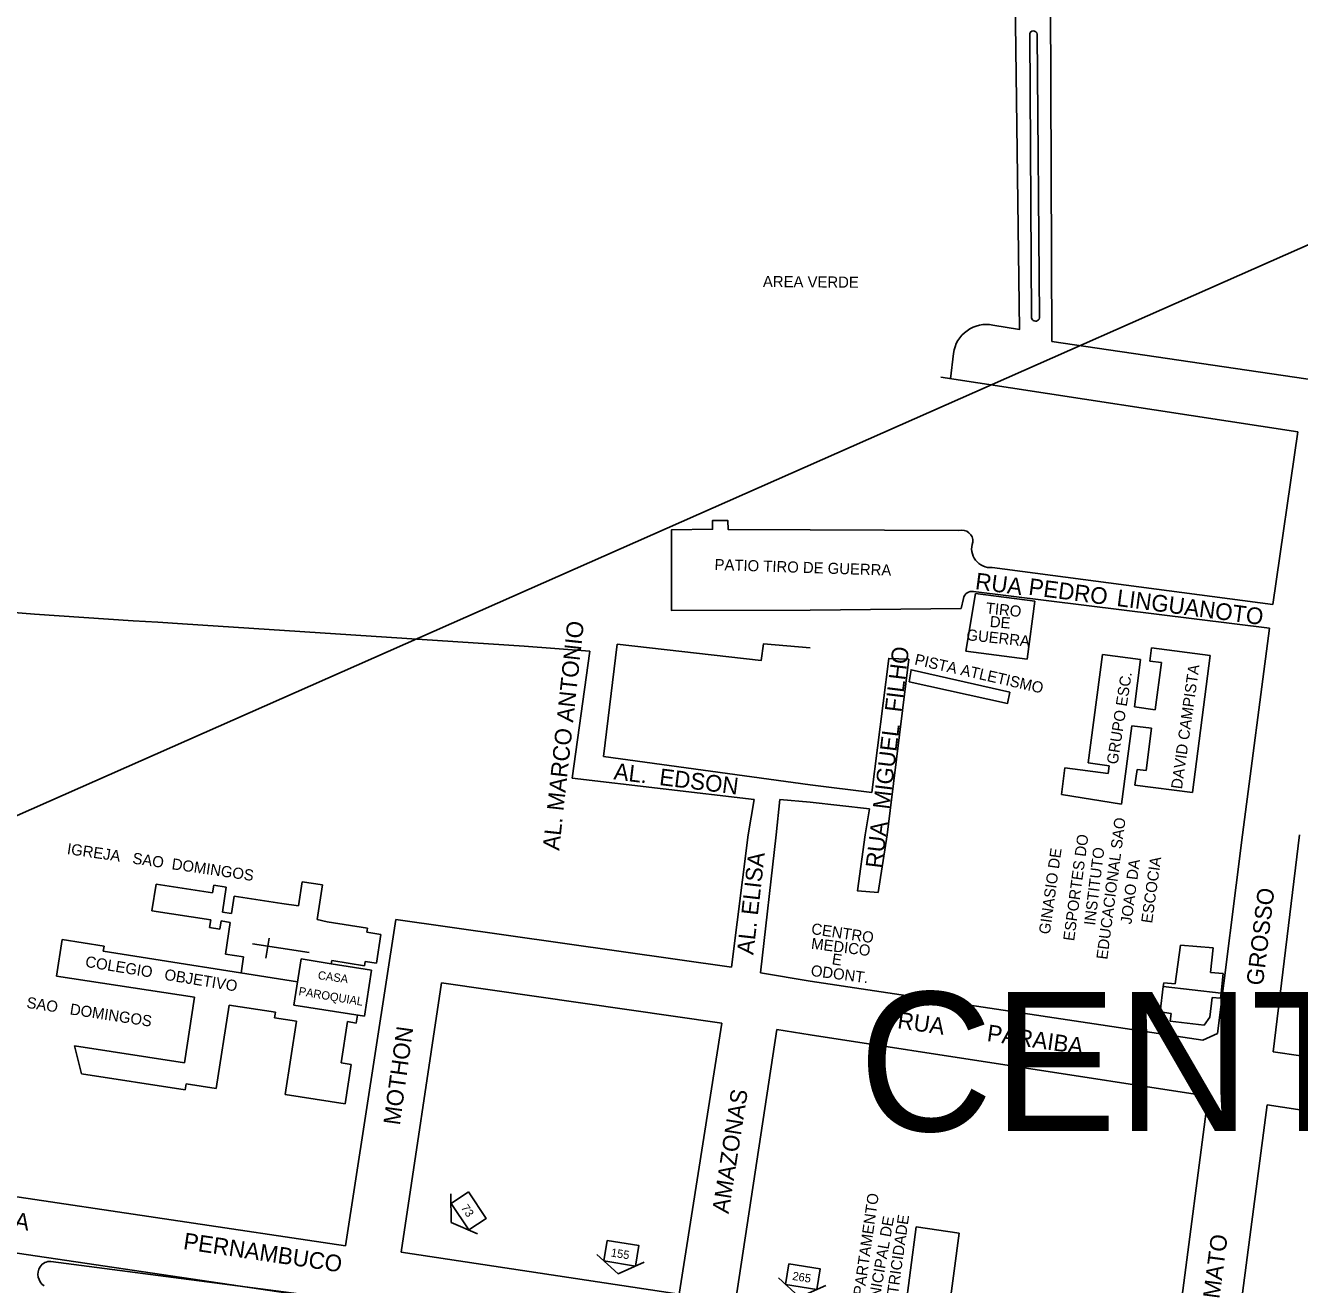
# Model space of a CAD drawing. Extents: x 325709 to 364434, y 7573432 to 7597073.
# Drawn here: x 337399.1 to 337857.4, y 7590340.1 to 7590793.2 of the extents above; entities that cross this region are included whole.
import ezdxf

# ---------------------------------------------------------------- set-up
doc = ezdxf.new("R2010")
doc.units = 0
for name, color, linetype in [('EDIFEXISTENT', 7, 'Continuous'), ('EDIFIDENTIF', 7, 'Continuous'), ('EDIFOBRAEXIS', 7, 'Continuous'), ('FORMATO', 7, 'Continuous'), ('LIMITE_BAIRROS_MUNICIPIOS', 7, 'Continuous'), ('LOGRADOURO', 7, 'Continuous'), ('LOGRADOURO_TEXTO', 7, 'Continuous'), ('NUM_REF', 7, 'Continuous')]:
    doc.layers.add(name, color=color, linetype=linetype)

# ---------------------------------------------------------------- blocks, each defined once
blk = doc.blocks.new('NUM_REF')
at = {"layer": 'NUM_REF'}
blk.add_lwpolyline([(-4.3125, 0.9375), (0, 3.75), (4.3125, 0.9375)], dxfattribs=at)
blk.add_lwpolyline([(2.875, -1.875), (2.875, 1.875), (-2.875, 1.875), (-2.875, -1.875)], close=True, dxfattribs=at)

msp = doc.modelspace()

# ---------------------------------------------------------------- linework, layer by layer
at = {"layer": 'EDIFEXISTENT'}
for p, q in [((337737.41, 7590568.04), (337740.81, 7590588.75)), ((337762.27, 7590586.09), (337740.81, 7590588.75)), ((337762.27, 7590586.09), (337759.43, 7590565.18)), ((337803.61, 7590564.5), (337804.23, 7590569.3)), ((337804.23, 7590569.3), (337825.32, 7590566.55)), ((337759.43, 7590565.18), (337737.41, 7590568.04)), ((337781.43, 7590527.81), (337786.52, 7590566.89)), ((337786.52, 7590566.89), (337800.25, 7590565.1)), ((337800.25, 7590565.1), (337798.01, 7590547.96)), ((337807.74, 7590563.96), (337803.61, 7590564.5)), ((337825.32, 7590566.55), (337818.88, 7590517.19)), ((337805.52, 7590546.99), (337807.74, 7590563.96)), ((337798.01, 7590547.96), (337805.52, 7590546.99)), ((337797.08, 7590541.22), (337793.41, 7590513.03)), ((337804.2, 7590540.29), (337797.08, 7590541.22)), ((337802.21, 7590525.08), (337804.2, 7590540.29)), ((337788.97, 7590526.82), (337781.43, 7590527.81)), ((337771.8, 7590516.52), (337773.05, 7590526.07)), ((337773.05, 7590526.07), (337788.61, 7590524.04)), ((337788.61, 7590524.04), (337788.97, 7590526.82)), ((337798.23, 7590519.88), (337798.97, 7590525.5)), ((337798.97, 7590525.5), (337802.21, 7590525.08)), ((337818.88, 7590517.19), (337798.23, 7590519.88)), ((337793.41, 7590513.03), (337771.8, 7590516.52)), ((337444.62, 7590474.6), (337446.1, 7590484.2)), ((337446.1, 7590484.2), (337466.4, 7590481.08)), ((337466.4, 7590481.08), (337466.82, 7590483.79)), ((337466.82, 7590483.79), (337471.36, 7590483.09)), ((337471.36, 7590483.09), (337469.98, 7590474.16)), ((337497.35, 7590476.34), (337498.69, 7590485.04)), ((337498.69, 7590485.04), (337506.01, 7590483.91)), ((337506.01, 7590483.91), (337504.1, 7590471.52)), ((337473.18, 7590473.66), (337474.15, 7590479.92)), ((337474.15, 7590479.92), (337491.32, 7590477.27)), ((337491.32, 7590477.27), (337491.37, 7590477.26)), ((337491.37, 7590477.26), (337497.35, 7590476.34)), ((337465.77, 7590471.34), (337444.62, 7590474.6)), ((337469.98, 7590474.16), (337473.18, 7590473.66)), ((337465.34, 7590468.54), (337465.77, 7590471.34)), ((337469.07, 7590467.96), (337465.34, 7590468.54)), ((337469.53, 7590470.95), (337469.07, 7590467.96)), ((337472.79, 7590470.45), (337469.53, 7590470.95)), ((337471.04, 7590459.05), (337472.79, 7590470.45)), ((337504.1, 7590471.52), (337507.59, 7590470.64)), ((337507.59, 7590470.64), (337522.19, 7590468.39)), ((337522.19, 7590468.39), (337521.96, 7590466.86)), ((337410.31, 7590451.14), (337412.33, 7590464.23)), ((337412.33, 7590464.23), (337427.38, 7590461.91)), ((337521.96, 7590466.86), (337526.94, 7590466.09)), ((337526.94, 7590466.09), (337525.34, 7590455.74)), ((337427.38, 7590461.91), (337427.09, 7590460.04)), ((337427.09, 7590460.04), (337496.95, 7590448.99)), ((337477.6, 7590458.04), (337471.04, 7590459.05)), ((337814.58, 7590462.28), (337812.66, 7590448.34)), ((337826.31, 7590461.31), (337814.58, 7590462.28)), ((337825.4, 7590452.42), (337826.31, 7590461.31)), ((337476.7, 7590452.2), (337477.6, 7590458.04)), ((337495.66, 7590440.62), (337498.24, 7590457.36)), ((337498.24, 7590457.36), (337509.12, 7590455.49)), ((337509.3, 7590456.67), (337509.12, 7590455.49)), ((337509.12, 7590455.49), (337523.64, 7590453.26)), ((337521.12, 7590454.85), (337509.3, 7590456.67)), ((337521.36, 7590456.36), (337521.12, 7590454.85)), ((337525.34, 7590455.74), (337521.36, 7590456.36)), ((337459.94, 7590443.49), (337410.31, 7590451.14)), ((337523.64, 7590453.26), (337521.09, 7590436.7)), ((337829.97, 7590452), (337825.4, 7590452.42)), ((337829.21, 7590445.01), (337829.97, 7590452)), ((337807.32, 7590438.25), (337808.34, 7590447.31)), ((337808.67, 7590448.73), (337808.34, 7590447.31)), ((337808.34, 7590447.31), (337829.21, 7590445.01)), ((337812.66, 7590448.34), (337808.67, 7590448.73)), ((337456.31, 7590419.95), (337459.94, 7590443.49)), ((337472.36, 7590440.65), (337467.74, 7590410.66)), ((337489, 7590438.09), (337472.36, 7590440.65)), ((337521.09, 7590436.7), (337495.66, 7590440.62)), ((337825.98, 7590443.37), (337825.12, 7590436.31)), ((337829.03, 7590443.16), (337825.98, 7590443.37)), ((337829.21, 7590445.01), (337829.03, 7590443.16)), ((337488.69, 7590436.12), (337489, 7590438.09)), ((337496.63, 7590434.9), (337488.69, 7590436.12)), ((337518.56, 7590437.09), (337518.12, 7590434.22)), ((337811.28, 7590437.68), (337807.32, 7590438.25)), ((337810.94, 7590434.93), (337811.28, 7590437.68)), ((337825.12, 7590436.31), (337823.11, 7590433.47)), ((337492.57, 7590408.51), (337496.63, 7590434.9)), ((337514.96, 7590434.71), (337512.67, 7590419.85)), ((337518.12, 7590434.22), (337514.96, 7590434.71)), ((337823.11, 7590433.47), (337810.94, 7590434.93)), ((337419.31, 7590415.93), (337416.81, 7590426.04)), ((337416.81, 7590426.04), (337456.31, 7590419.95)), ((337512.67, 7590419.85), (337516.28, 7590419.29)), ((337516.28, 7590419.29), (337514.1, 7590405.19)), ((337456.57, 7590410.19), (337419.31, 7590415.93)), ((337456.9, 7590412.33), (337456.57, 7590410.19)), ((337467.74, 7590410.66), (337456.9, 7590412.33)), ((337514.1, 7590405.19), (337492.57, 7590408.51)), ((337715.12, 7590327.7), (337719.49, 7590360.92)), ((337719.49, 7590360.92), (337734.98, 7590358.61)), ((337730.5, 7590324.86), (337734.98, 7590358.61))]:
    msp.add_line(p, q, dxfattribs=at)
at = {"layer": 'EDIFOBRAEXIS'}
for p, q in [((337761, 7590688.44), (337760.37, 7590789.88)), ((337763.04, 7590790.05), (337763.89, 7590688.36)), ((337732.92, 7590675.24), (337731.9, 7590666.11)), ((337734.93, 7590611.45), (337681.39, 7590611.76)), ((337735.72, 7590583.38), (337681.39, 7590582.76)), ((337486.76, 7590464.8), (337485.64, 7590457.53)), ((337480.83, 7590462.68), (337501.15, 7590459.57))]:
    msp.add_line(p, q, dxfattribs=at)
for points in [[(337754.89, 7590821.57), (337756.71, 7590683.87), (337747.15, 7590685.42)], [(337768.27, 7590679.52), (337767.86, 7590801.77), (337770.55, 7590802.17)], [(337681.39, 7590582.76), (337631.54, 7590582.67), (337631.51, 7590611.76), (337646.3, 7590611.94), (337646.28, 7590615.13), (337651.8, 7590615.07), (337651.88, 7590611.88), (337681.39, 7590611.76)], [(337455.64, 7590577.88), (337578.45, 7590569.88), (337602.09, 7590568.01)], [(337611.98, 7590570.63), (337663.75, 7590564.69), (337664.59, 7590570.66), (337681.39, 7590569.24)], [(337716.95, 7590557.07), (337717.68, 7590561.37), (337753.2, 7590553.26), (337752.39, 7590549.22), (337716.95, 7590557.07)]]:
    msp.add_lwpolyline(points, dxfattribs=at)
for centre, radius, start, end in [((337761.71, 7590789.95), 1.34, 4.3, 183.0597), ((337762.44, 7590688.27), 1.45, 173.2462, 3.5534), ((337744.87, 7590673.57), 12.07, 79.1308, 172.0672), ((337736.02, 7590607.72), 3.88, 353.1972, 106.3123), ((337961.27, 7598617.45), 8055.45, 264.377854, 266.40121)]:
    msp.add_arc(centre, radius, start, end, dxfattribs=at)
at = {"layer": 'LIMITE_BAIRROS_MUNICIPIOS'}
for points in [[(338845.4, 7590916.1), (338781.44, 7591121.72), (337129.11, 7590390.85)], [(337477.59, 7589891.74), (337531.64, 7590331.39), (337129.11, 7590390.85), (337078.34, 7590066.11), (337477.59, 7589891.74)]]:
    msp.add_lwpolyline(points, dxfattribs=at)
at = {"layer": 'LOGRADOURO'}
for p, q in [((337768.27, 7590679.52), (338006.98, 7590644.47)), ((337728.44, 7590666.64), (337856.76, 7590646.99)), ((337856.76, 7590646.99), (337847.8, 7590584.83)), ((337847.8, 7590584.83), (337746.84, 7590598.13)), ((337740.13, 7590589.51), (337846.62, 7590576.29)), ((337735.72, 7590583.38), (337736.52, 7590587.05)), ((337846.62, 7590576.29), (337836.92, 7590501.91)), ((337611.98, 7590570.63), (337607.01, 7590530.19)), ((337595.83, 7590522.29), (337602.09, 7590568.01)), ((337716.87, 7590565.14), (337709.12, 7590501.91)), ((337607.01, 7590530.19), (337681.39, 7590519.94)), ((337661.26, 7590514.69), (337595.83, 7590522.29)), ((337681.39, 7590519.94), (337703.61, 7590517.23)), ((337659.06, 7590501.91), (337661.26, 7590514.69)), ((337669.12, 7590501.91), (337670.53, 7590514.69)), ((337670.53, 7590514.69), (337681.39, 7590513.72)), ((337681.39, 7590513.72), (337702.73, 7590511.32)), ((337702.73, 7590511.32), (337701.2, 7590501.91)), ((337653.07, 7590454.29), (337659.06, 7590501.91)), ((337669.12, 7590501.91), (337663.5, 7590452.34)), ((337709.12, 7590501.91), (337705.86, 7590481.25)), ((337836.92, 7590501.91), (337827.92, 7590430.51)), ((337847.99, 7590423.9), (337857.43, 7590501.91)), ((337514.19, 7590354.06), (337532.3, 7590471.52)), ((337532.3, 7590471.52), (337653.07, 7590454.29)), ((337663.5, 7590452.34), (337681.39, 7590449.31)), ((337534.22, 7590351.77), (337548.81, 7590448.68)), ((337548.81, 7590448.68), (337649.58, 7590434.2)), ((337649.58, 7590434.2), (337634.24, 7590336.67)), ((337669.39, 7590431.86), (337654.36, 7590333.18)), ((337681.39, 7590429.95), (337669.39, 7590431.86)), ((337681.39, 7590429.95), (337824.61, 7590407.93)), ((337971.08, 7590405.53), (337847.99, 7590423.9)), ((337514.19, 7590354.06), (337145.4, 7590409.06)), ((337824.61, 7590407.93), (337811.68, 7590308.95)), ((337832.79, 7590305.86), (337845.76, 7590404.72)), ((337845.76, 7590404.72), (337968.65, 7590386.63)), ((337634.24, 7590336.67), (337534.22, 7590351.77)), ((337408.23, 7590348.44), (337511.27, 7590334.93))]:
    msp.add_line(p, q, dxfattribs=at)
for points in [[(337703.61, 7590517.23), (337709.64, 7590565.44), (337716.87, 7590565.14)], [(337705.86, 7590481.25), (337698.45, 7590481.77), (337701.2, 7590501.91)], [(337827.92, 7590430.51), (337822.7, 7590428.1), (337681.39, 7590449.31)]]:
    msp.add_lwpolyline(points, dxfattribs=at)
for centre, radius, start, end in [((337746.36, 7590604.99), 6.88, 160.694, 273.9421), ((337739.57, 7590586.46), 3.1, 79.6291, 168.9826), ((337408.68, 7590343.81), 5.07, 147.5599, 235.6161), ((337407.98, 7590344.16), 4.29, 86.5938, 146.5054)]:
    msp.add_arc(centre, radius, start, end, dxfattribs=at)

# ---------------------------------------------------------------- block references
at = {"layer": 'FORMATO'}
for p, xscale, yscale, rotation in [((337558.53, 7590366.6), 1.9999999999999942, 1.9999999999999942, 123.75658680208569), ((337613.47, 7590351.37), 1.9999999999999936, 1.999999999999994, 170.91654670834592), ((337678.76, 7590342.95), 1.9999999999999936, 1.999999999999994, 170.91654670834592)]:
    msp.add_blockref('NUM_REF', p, dxfattribs=dict(at, xscale=xscale, yscale=yscale, rotation=rotation))

# ---------------------------------------------------------------- texts
for s, rotation, p in [('73', 303.7566, (337555.66, 7590367.73)), ('155', 350.9165, (337609.54, 7590350.22)), ('265', 350.9165, (337674.83, 7590341.8))]:
    msp.add_text(s, height=3, rotation=rotation).set_placement(p)
at = {"layer": 'EDIFIDENTIF'}
for s, height, rotation, p in [('AREA VERDE', 4, 359.5007, (337664.39, 7590699.12)), ('PATIO TIRO DE GUERRA', 4, 358.1371, (337646.95, 7590597.26)), ('TIRO', 4, 353.8926, (337744.43, 7590581.66)), ('DE', 4, 355.1281, (337745.89, 7590576.78)), ('GUERRA', 4, 353.9122, (337737.47, 7590572.03)), ('PISTA ATLETISMO', 4, 347.1773, (337718.7, 7590563.28)), ('GRUPO ESC.', 4, 81.047, (337791.96, 7590527.14)), ('DAVID CAMPISTA', 4, 81.9412, (337815.12, 7590518.23)), ('EDUCACIONAL SAO', 4, 82.5795, (337788.27, 7590456.91)), ('ESPORTES DO', 4, 82.2949, (337776.34, 7590463.58)), ('IGREJA   SAO  DOMINGOS', 4, 351.739, (337413.88, 7590495.06)), ('GINASIO DE', 4, 82.0913, (337767.58, 7590465.99)), ('INSTITUTO', 4, 83.0505, (337783.85, 7590469.2)), ('JOAO DA', 4, 82.4459, (337796.95, 7590469.63)), ('ESCOCIA', 4, 82.0724, (337804.38, 7590469.96)), ('CENTRO', 4, 351.472, (337681.6, 7590466.29)), ('MEDICO', 4, 352.7502, (337681.58, 7590460.97)), ('E', 4, 350.8591, (337688.99, 7590455.4)), ('COLEGIO   OBJETIVO', 4, 350.6954, (337420.43, 7590454.47)), ('ODONT.', 4, 352.5163, (337681.45, 7590451.21)), ('CASA', 3, 352.0764, (337504.15, 7590450.04)), ('PAROQUIAL', 3, 350.4427, (337497.21, 7590444.3)), ('SAO   DOMINGOS', 4, 351.3286, (337399.31, 7590439.72)), ('DEPARTAMENTO', 4, 81.8346, (337699.78, 7590328.56)), ('MUNICIPAL DE', 4, 80.0309, (337705.03, 7590326.83)), ('ELETRICIDADE', 4, 81.9507, (337711.56, 7590326.42))]:
    msp.add_text(s, height=height, rotation=rotation, dxfattribs=at).set_placement(p)
at = {"layer": 'LIMITE_BAIRROS_MUNICIPIOS'}
msp.add_text('CENTRO', height=50, dxfattribs=at).set_placement((337698.8, 7590395.34))
at = {"layer": 'LOGRADOURO_TEXTO'}
for s, rotation, p in [('RUA', 352.4979, (337740.52, 7590590.4)), ('PEDRO', 352.4979, (337759.7, 7590588.41)), ('LINGUANOTO', 352.4979, (337791.41, 7590584.35)), ('AL. MARCO ANTONIO', 83.8018, (337591.1, 7590496.15)), ('RUA  MIGUEL  FILHO', 83.0057, (337707.25, 7590489.68)), ('AL.  EDSON', 352.969, (337610.52, 7590521.93)), ('AL. ELISA', 83.5272, (337660.94, 7590458.59)), ('GROSSO', 83.1032, (337844.24, 7590447.51)), ('RUA       PARAIBA', 351.8821, (337712.54, 7590432.38)), ('MOTHON', 82.1612, (337533.78, 7590397.24)), ('AMAZONAS', 81.0608, (337652.02, 7590365.4)), ('RUA', 350.9398, (337383.35, 7590362.13)), ('PERNAMBUCO', 351.5753, (337455.64, 7590352.89)), ('MATO', 82.5233, (337828.61, 7590334.78))]:
    msp.add_text(s, height=6, rotation=rotation, dxfattribs=at).set_placement(p)

doc.saveas('drawing.dxf')
